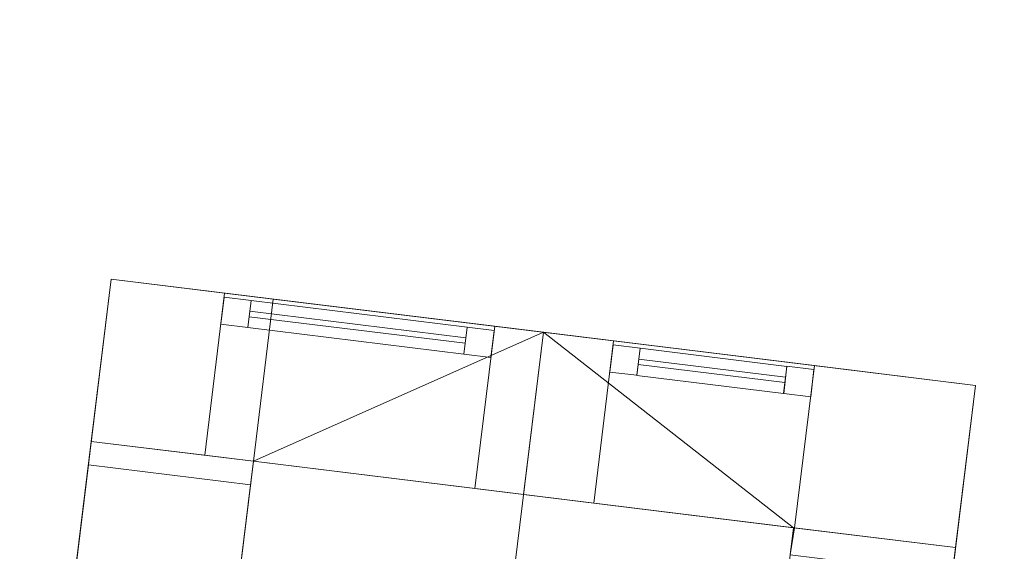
# Model space of a CAD drawing. Header units: millimetres. Extents: x -430348 to -225823, y -86243 to 5084.
# Tile 385 of 656: x -388743 to -386934, y -28622 to -27647. Entities that reach past the tile are written whole.
import ezdxf

# ---------------------------------------------------------------- set-up
doc = ezdxf.new("R2010")
doc.units = ezdxf.units.MM
for name, color, linetype, lineweight in [('A-GLAZ-CURT', 52, 'Continuous', 9), ('A-GLAZ-CWMG', 51, 'Continuous', 9), ('A-ROOF', 132, 'Continuous', 9), ('A-WALL', 113, 'Continuous', 9)]:
    doc.layers.add(name, color=color, linetype=linetype, lineweight=lineweight)

# ---------------------------------------------------------------- blocks, each defined once
blk = doc.blocks.new('System Panel - door 4-518918-_3D_ Copy 1')
at = {"layer": 'A-GLAZ-CURT'}
mesh = blk.add_polyface(dxfattribs=at)
corners = [(-200, 5), (-200, 5, 840), (200, 5, 840), (200, 5)]
mesh.append_faces([[corners[k] for k in face] for face in [(2, 3, 0, 1)]])
mesh = blk.add_polyface(dxfattribs=at)
corners = [(200, -5), (-200, -5), (-200, 5), (200, 5)]
mesh.append_faces([[corners[k] for k in face] for face in [(3, 0, 1, 2)]])
mesh = blk.add_polyface(dxfattribs=at)
corners = [(-200, -5, 840), (200, -5, 840), (200, 5, 840), (-200, 5, 840)]
mesh.append_faces([[corners[k] for k in face] for face in [(3, 0, 1, 2)]])
mesh = blk.add_polyface(dxfattribs=at)
corners = [(-200, -5), (-200, -5, 840), (-200, 5, 840), (-200, 5)]
mesh.append_faces([[corners[k] for k in face] for face in [(0, 1, 2, 3)]])
mesh = blk.add_polyface(dxfattribs=at)
corners = [(200, -5, 840), (200, -5), (200, 5), (200, 5, 840)]
mesh.append_faces([[corners[k] for k in face] for face in [(0, 1, 2, 3)]])
mesh = blk.add_polyface(dxfattribs=at)
corners = [(-200, -5), (200, -5), (200, -5, 840), (-200, -5, 840)]
mesh.append_faces([[corners[k] for k in face] for face in [(3, 0, 1, 2)]])
blk = doc.blocks.new('System Panel - Glazed-518921-_3D_ Copy 1')
at = {"layer": 'A-GLAZ-CURT', "transparency": 33554471}
mesh = blk.add_polyface(dxfattribs=at)
corners = [(-135.9, 5), (-135.9, 5, 307), (135.9, 5, 307), (135.9, 5)]
mesh.append_faces([[corners[k] for k in face] for face in [(2, 3, 0, 1)]])
mesh = blk.add_polyface(dxfattribs=at)
corners = [(135.9, -5), (-135.9, -5), (-135.9, 5), (135.9, 5)]
mesh.append_faces([[corners[k] for k in face] for face in [(3, 0, 1, 2)]])
mesh = blk.add_polyface(dxfattribs=at)
corners = [(-135.9, -5, 307), (135.9, -5, 307), (135.9, 5, 307), (-135.9, 5, 307)]
mesh.append_faces([[corners[k] for k in face] for face in [(3, 0, 1, 2)]])
mesh = blk.add_polyface(dxfattribs=at)
corners = [(-135.9, -5), (-135.9, -5, 307), (-135.9, 5, 307), (-135.9, 5)]
mesh.append_faces([[corners[k] for k in face] for face in [(0, 1, 2, 3)]])
mesh = blk.add_polyface(dxfattribs=at)
corners = [(135.9, -5, 307), (135.9, -5), (135.9, 5), (135.9, 5, 307)]
mesh.append_faces([[corners[k] for k in face] for face in [(0, 1, 2, 3)]])
mesh = blk.add_polyface(dxfattribs=at)
corners = [(-135.9, -5), (135.9, -5), (135.9, -5, 307), (-135.9, -5, 307)]
mesh.append_faces([[corners[k] for k in face] for face in [(3, 0, 1, 2)]])
blk = doc.blocks.new('Rectangular Mullion - 50mm x 50mm-518922-_3D_ Copy 1')
at = {"layer": 'A-GLAZ-CWMG'}
mesh = blk.add_polyface(dxfattribs=at)
corners = [(0, 25), (-50, 25), (-50, -25), (0, -25)]
mesh.append_faces([[corners[k] for k in face] for face in [(2, 3, 0, 1)]])
mesh = blk.add_polyface(dxfattribs=at)
corners = [(0, 25, -407), (0, -25, -407), (-50, -25, -407), (-50, 25, -407)]
mesh.append_faces([[corners[k] for k in face] for face in [(0, 1, 2, 3)]])
mesh = blk.add_polyface(dxfattribs=at)
corners = [(-50, 25), (0, 25), (0, 25, -407), (-50, 25, -407)]
mesh.append_faces([[corners[k] for k in face] for face in [(3, 0, 1, 2)]])
mesh = blk.add_polyface(dxfattribs=at)
corners = [(-50, -25), (-50, 25), (-50, 25, -407), (-50, -25, -407)]
mesh.append_faces([[corners[k] for k in face] for face in [(3, 0, 1, 2)]])
mesh = blk.add_polyface(dxfattribs=at)
corners = [(0, 25), (0, -25), (0, -25, -407), (0, 25, -407)]
mesh.append_faces([[corners[k] for k in face] for face in [(3, 0, 1, 2)]])
mesh = blk.add_polyface(dxfattribs=at)
corners = [(0, -25), (-50, -25), (-50, -25, -407), (0, -25, -407)]
mesh.append_faces([[corners[k] for k in face] for face in [(3, 0, 1, 2)]])
blk = doc.blocks.new('Rectangular Mullion - 50mm x 50mm-518919-_3D_ Copy 1')
at = {"layer": 'A-GLAZ-CWMG'}
mesh = blk.add_polyface(dxfattribs=at)
corners = [(0, 25), (-50, 25), (-50, -25), (0, -25)]
mesh.append_faces([[corners[k] for k in face] for face in [(2, 3, 0, 1)]])
mesh = blk.add_polyface(dxfattribs=at)
corners = [(0, 25, -271.9), (0, -25, -271.9), (-50, -25, -271.9), (-50, 25, -271.9)]
mesh.append_faces([[corners[k] for k in face] for face in [(0, 1, 2, 3)]])
mesh = blk.add_polyface(dxfattribs=at)
corners = [(-50, 25), (0, 25), (0, 25, -271.9), (-50, 25, -271.9)]
mesh.append_faces([[corners[k] for k in face] for face in [(0, 1, 2, 3)]])
mesh = blk.add_polyface(dxfattribs=at)
corners = [(-50, -25), (-50, 25), (-50, 25, -271.9), (-50, -25, -271.9)]
mesh.append_faces([[corners[k] for k in face] for face in [(0, 1, 2, 3)]])
mesh = blk.add_polyface(dxfattribs=at)
corners = [(0, 25), (0, -25), (0, -25, -271.9), (0, 25, -271.9)]
mesh.append_faces([[corners[k] for k in face] for face in [(0, 1, 2, 3)]])
mesh = blk.add_polyface(dxfattribs=at)
corners = [(0, -25), (-50, -25), (-50, -25, -271.9), (0, -25, -271.9)]
mesh.append_faces([[corners[k] for k in face] for face in [(0, 1, 2, 3)]])
blk = doc.blocks.new('Rectangular Mullion - 50mm x 50mm-518923-_3D_ Copy 1')
at = {"layer": 'A-GLAZ-CWMG'}
mesh = blk.add_polyface(dxfattribs=at)
corners = [(0, 25), (-50, 25), (-50, -25), (0, -25)]
mesh.append_faces([[corners[k] for k in face] for face in [(2, 3, 0, 1)]])
mesh = blk.add_polyface(dxfattribs=at)
corners = [(0, 25, -407), (0, -25, -407), (-50, -25, -407), (-50, 25, -407)]
mesh.append_faces([[corners[k] for k in face] for face in [(0, 1, 2, 3)]])
mesh = blk.add_polyface(dxfattribs=at)
corners = [(-50, 25), (0, 25), (0, 25, -407), (-50, 25, -407)]
mesh.append_faces([[corners[k] for k in face] for face in [(3, 0, 1, 2)]])
mesh = blk.add_polyface(dxfattribs=at)
corners = [(-50, -25), (-50, 25), (-50, 25, -407), (-50, -25, -407)]
mesh.append_faces([[corners[k] for k in face] for face in [(3, 0, 1, 2)]])
mesh = blk.add_polyface(dxfattribs=at)
corners = [(0, 25), (0, -25), (0, -25, -407), (0, 25, -407)]
mesh.append_faces([[corners[k] for k in face] for face in [(3, 0, 1, 2)]])
mesh = blk.add_polyface(dxfattribs=at)
corners = [(0, -25), (-50, -25), (-50, -25, -407), (0, -25, -407)]
mesh.append_faces([[corners[k] for k in face] for face in [(3, 0, 1, 2)]])
blk = doc.blocks.new('Rectangular Mullion - 50mm x 50mm-518920-_3D_ Copy 1')
at = {"layer": 'A-GLAZ-CWMG'}
mesh = blk.add_polyface(dxfattribs=at)
corners = [(0, 25), (-50, 25), (-50, -25), (0, -25)]
mesh.append_faces([[corners[k] for k in face] for face in [(2, 3, 0, 1)]])
mesh = blk.add_polyface(dxfattribs=at)
corners = [(0, 25, -271.9), (0, -25, -271.9), (-50, -25, -271.9), (-50, 25, -271.9)]
mesh.append_faces([[corners[k] for k in face] for face in [(0, 1, 2, 3)]])
mesh = blk.add_polyface(dxfattribs=at)
corners = [(-50, 25), (0, 25), (0, 25, -271.9), (-50, 25, -271.9)]
mesh.append_faces([[corners[k] for k in face] for face in [(0, 1, 2, 3)]])
mesh = blk.add_polyface(dxfattribs=at)
corners = [(-50, -25), (-50, 25), (-50, 25, -271.9), (-50, -25, -271.9)]
mesh.append_faces([[corners[k] for k in face] for face in [(0, 1, 2, 3)]])
mesh = blk.add_polyface(dxfattribs=at)
corners = [(0, 25), (0, -25), (0, -25, -271.9), (0, 25, -271.9)]
mesh.append_faces([[corners[k] for k in face] for face in [(0, 1, 2, 3)]])
mesh = blk.add_polyface(dxfattribs=at)
corners = [(0, -25), (-50, -25), (-50, -25, -271.9), (0, -25, -271.9)]
mesh.append_faces([[corners[k] for k in face] for face in [(0, 1, 2, 3)]])
blk = doc.blocks.new('Rectangular Mullion - 50mm x 50mm-497941-_3D_ Copy 1')
at = {"layer": 'A-GLAZ-CWMG'}
mesh = blk.add_polyface(dxfattribs=at)
corners = [(0, 25), (-50, 25), (-50, -25), (0, -25)]
mesh.append_faces([[corners[k] for k in face] for face in [(2, 3, 0, 1)]])
mesh = blk.add_polyface(dxfattribs=at)
corners = [(0, 25, -940), (0, -25, -940), (-50, -25, -940), (-50, 25, -940)]
mesh.append_faces([[corners[k] for k in face] for face in [(0, 1, 2, 3)]])
mesh = blk.add_polyface(dxfattribs=at)
corners = [(-50, 25), (0, 25), (0, 25, -940), (-50, 25, -940)]
mesh.append_faces([[corners[k] for k in face] for face in [(3, 0, 1, 2)]])
mesh = blk.add_polyface(dxfattribs=at)
corners = [(-50, -25), (-50, 25), (-50, 25, -940), (-50, -25, -940)]
mesh.append_faces([[corners[k] for k in face] for face in [(3, 0, 1, 2)]])
mesh = blk.add_polyface(dxfattribs=at)
corners = [(0, 25), (0, -25), (0, -25, -940), (0, 25, -940)]
mesh.append_faces([[corners[k] for k in face] for face in [(3, 0, 1, 2)]])
mesh = blk.add_polyface(dxfattribs=at)
corners = [(0, -25), (-50, -25), (-50, -25, -940), (0, -25, -940)]
mesh.append_faces([[corners[k] for k in face] for face in [(3, 0, 1, 2)]])
blk = doc.blocks.new('Rectangular Mullion - 50mm x 50mm-267480-_3D_ Copy 1')
at = {"layer": 'A-GLAZ-CWMG'}
mesh = blk.add_polyface(dxfattribs=at)
corners = [(0, 25), (-50, 25), (-50, -25), (0, -25)]
mesh.append_faces([[corners[k] for k in face] for face in [(2, 3, 0, 1)]])
mesh = blk.add_polyface(dxfattribs=at)
corners = [(0, 25, -400), (0, -25, -400), (-50, -25, -400), (-50, 25, -400)]
mesh.append_faces([[corners[k] for k in face] for face in [(0, 1, 2, 3)]])
mesh = blk.add_polyface(dxfattribs=at)
corners = [(-50, 25), (0, 25), (0, 25, -400), (-50, 25, -400)]
mesh.append_faces([[corners[k] for k in face] for face in [(3, 0, 1, 2)]])
mesh = blk.add_polyface(dxfattribs=at)
corners = [(-50, -25), (-50, 25), (-50, 25, -400), (-50, -25, -400)]
mesh.append_faces([[corners[k] for k in face] for face in [(3, 0, 1, 2)]])
mesh = blk.add_polyface(dxfattribs=at)
corners = [(0, 25), (0, -25), (0, -25, -400), (0, 25, -400)]
mesh.append_faces([[corners[k] for k in face] for face in [(3, 0, 1, 2)]])
mesh = blk.add_polyface(dxfattribs=at)
corners = [(0, -25), (-50, -25), (-50, -25, -400), (0, -25, -400)]
mesh.append_faces([[corners[k] for k in face] for face in [(3, 0, 1, 2)]])
blk = doc.blocks.new('Rectangular Mullion - 50mm x 50mm-497940-_3D_ Copy 1')
at = {"layer": 'A-GLAZ-CWMG'}
mesh = blk.add_polyface(dxfattribs=at)
corners = [(0, 25), (-50, 25), (-50, -25), (0, -25)]
mesh.append_faces([[corners[k] for k in face] for face in [(2, 3, 0, 1)]])
mesh = blk.add_polyface(dxfattribs=at)
corners = [(0, 25, -940), (0, -25, -940), (-50, -25, -940), (-50, 25, -940)]
mesh.append_faces([[corners[k] for k in face] for face in [(0, 1, 2, 3)]])
mesh = blk.add_polyface(dxfattribs=at)
corners = [(-50, 25), (0, 25), (0, 25, -940), (-50, 25, -940)]
mesh.append_faces([[corners[k] for k in face] for face in [(3, 0, 1, 2)]])
mesh = blk.add_polyface(dxfattribs=at)
corners = [(-50, -25), (-50, 25), (-50, 25, -940), (-50, -25, -940)]
mesh.append_faces([[corners[k] for k in face] for face in [(3, 0, 1, 2)]])
mesh = blk.add_polyface(dxfattribs=at)
corners = [(0, 25), (0, -25), (0, -25, -940), (0, 25, -940)]
mesh.append_faces([[corners[k] for k in face] for face in [(3, 0, 1, 2)]])
mesh = blk.add_polyface(dxfattribs=at)
corners = [(0, -25), (-50, -25), (-50, -25, -940), (0, -25, -940)]
mesh.append_faces([[corners[k] for k in face] for face in [(3, 0, 1, 2)]])
blk = doc.blocks.new('Rectangular Mullion - 50mm x 50mm-267481-_3D_ Copy 1')
at = {"layer": 'A-GLAZ-CWMG'}
mesh = blk.add_polyface(dxfattribs=at)
corners = [(0, 25), (-50, 25), (-50, -25), (0, -25)]
mesh.append_faces([[corners[k] for k in face] for face in [(2, 3, 0, 1)]])
mesh = blk.add_polyface(dxfattribs=at)
corners = [(0, 25, -400), (0, -25, -400), (-50, -25, -400), (-50, 25, -400)]
mesh.append_faces([[corners[k] for k in face] for face in [(0, 1, 2, 3)]])
mesh = blk.add_polyface(dxfattribs=at)
corners = [(-50, 25), (0, 25), (0, 25, -400), (-50, 25, -400)]
mesh.append_faces([[corners[k] for k in face] for face in [(3, 0, 1, 2)]])
mesh = blk.add_polyface(dxfattribs=at)
corners = [(-50, -25), (-50, 25), (-50, 25, -400), (-50, -25, -400)]
mesh.append_faces([[corners[k] for k in face] for face in [(3, 0, 1, 2)]])
mesh = blk.add_polyface(dxfattribs=at)
corners = [(0, 25), (0, -25), (0, -25, -400), (0, 25, -400)]
mesh.append_faces([[corners[k] for k in face] for face in [(3, 0, 1, 2)]])
mesh = blk.add_polyface(dxfattribs=at)
corners = [(0, -25), (-50, -25), (-50, -25, -400), (0, -25, -400)]
mesh.append_faces([[corners[k] for k in face] for face in [(3, 0, 1, 2)]])

msp = doc.modelspace()

# ---------------------------------------------------------------- block references
at = {"layer": 'A-GLAZ-CURT', "rotation": 173.0000000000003}
msp.add_blockref('System Panel - door 4-518918-_3D_ Copy 1', (-388122.2, -28211.1, 59671.3), dxfattribs=at)
at = {"layer": 'A-GLAZ-CURT', "transparency": 33554471, "rotation": 353.0000000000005}
msp.add_blockref('System Panel - Glazed-518921-_3D_ Copy 1', (-387471.2, -28291, 60274.9), dxfattribs=at)
at = {"layer": 'A-GLAZ-CWMG', "extrusion": (0, 0, -1)}
for name, p, rotation in [('Rectangular Mullion - 50mm x 50mm-497940-_3D_ Copy 1', (388370.4, -28180.6, -59621.3), 6.999999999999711), ('Rectangular Mullion - 50mm x 50mm-518923-_3D_ Copy 1', (387286.6, -28313.7, -60224.9), 186.9999999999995)]:
    msp.add_blockref(name, p, dxfattribs=dict(at, rotation=rotation))
at = {"layer": 'A-GLAZ-CWMG', "extrusion": (-0.992546, 0.121869, 0)}
for name, p, rotation in [('Rectangular Mullion - 50mm x 50mm-267480-_3D_ Copy 1', (75301, 60561.4, 381991.2), 90), ('Rectangular Mullion - 50mm x 50mm-518920-_3D_ Copy 1', (75301, 60224.9, 381271.2), 270)]:
    msp.add_blockref(name, p, dxfattribs=dict(at, rotation=rotation))
at = {"layer": 'A-GLAZ-CWMG', "extrusion": (0.992546, -0.121869, 0)}
for name, p, rotation in [('Rectangular Mullion - 50mm x 50mm-267481-_3D_ Copy 1', (-75301, 59621.3, -381591.2), 270), ('Rectangular Mullion - 50mm x 50mm-518919-_3D_ Copy 1', (-75301, 60631.9, -380999.3), 90)]:
    msp.add_blockref(name, p, dxfattribs=dict(at, rotation=rotation))
at = {"layer": 'A-GLAZ-CWMG'}
for name, p, rotation in [('Rectangular Mullion - 50mm x 50mm-497941-_3D_ Copy 1', (-387874.1, -28241.6, 60561.4), 353.0000000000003), ('Rectangular Mullion - 50mm x 50mm-518922-_3D_ Copy 1', (-387655.7, -28268.4, 60631.9), 173.0000000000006)]:
    msp.add_blockref(name, p, dxfattribs=dict(at, rotation=rotation))

# ---------------------------------------------------------------- meshes
at = {"layer": 'A-ROOF'}
mesh = msp.add_polyface(dxfattribs=at)
corners = [(-387018.7, -30794.5, 60462.5), (-386881, -29220.5, 60654.2), (-386743.3, -27646.6, 60462.5), (-386743.3, -27646.6, 60361.8), (-386881, -29220.5, 60553.4), (-387018.7, -30794.5, 60361.8)]
mesh.append_faces([[corners[k] for k in face] for face in [(0, 1, 4, 5)]], dxfattribs={"vtx1": -1})
mesh.append_faces([[corners[k] for k in face] for face in [(2, 3, 4, 1)]], dxfattribs={"vtx2": -1})
mesh = msp.add_polyface(dxfattribs=at)
corners = [(-388743, -29492.5, 60620.6), (-388574.8, -28122.8, 60620.6), (-387780.8, -28220.3, 61047.4), (-387949, -29590, 61047.4)]
mesh.append_faces([[corners[k] for k in face] for face in [(0, 1, 2, 3)]])
mesh = msp.add_polyface(dxfattribs=at)
corners = [(-388574.8, -28122.8, 60734), (-388743, -29492.5, 60734), (-387949, -29590, 61160.8), (-387780.8, -28220.3, 61160.8)]
mesh.append_faces([[corners[k] for k in face] for face in [(3, 0, 1, 2)]])
mesh = msp.add_polyface(dxfattribs=at)
corners = [(-388743, -29492.5, 60620.6), (-388743, -29492.5, 60734), (-388574.8, -28122.8, 60734), (-388574.8, -28122.8, 60620.6)]
mesh.append_faces([[corners[k] for k in face] for face in [(2, 3, 0, 1)]])
mesh = msp.add_polyface(dxfattribs=at)
corners = [(-388574.8, -28122.8, 60734), (-387780.8, -28220.3, 61160.8), (-386986.8, -28317.8, 60734), (-386986.8, -28317.8, 60620.6), (-387780.8, -28220.3, 61047.4), (-388574.8, -28122.8, 60620.6)]
mesh.append_faces([[corners[k] for k in face] for face in [(0, 1, 4, 5)]], dxfattribs={"vtx1": -1})
mesh.append_faces([[corners[k] for k in face] for face in [(2, 3, 4, 1)]], dxfattribs={"vtx2": -1})
mesh = msp.add_polyface(dxfattribs=at)
corners = [(-387780.8, -28220.3, 61047.4), (-386986.8, -28317.8, 60620.6), (-387154.9, -29687.5, 60620.6), (-387949, -29590, 61047.4)]
mesh.append_faces([[corners[k] for k in face] for face in [(1, 2, 3, 0)]])
mesh = msp.add_polyface(dxfattribs=at)
corners = [(-386986.8, -28317.8, 60734), (-387780.8, -28220.3, 61160.8), (-387949, -29590, 61160.8), (-387154.9, -29687.5, 60734)]
mesh.append_faces([[corners[k] for k in face] for face in [(2, 3, 0, 1)]])
mesh = msp.add_polyface(dxfattribs=at)
corners = [(-386986.8, -28317.8, 60620.6), (-386986.8, -28317.8, 60734), (-387154.9, -29687.5, 60734), (-387154.9, -29687.5, 60620.6)]
mesh.append_faces([[corners[k] for k in face] for face in [(1, 2, 3, 0)]])
mesh = msp.add_polyface(dxfattribs=at)
corners = [(-387321.1, -28579, 59521.3), (-387416.1, -29353.1, 59521.3), (-388408.7, -29231.3, 59521.3), (-388313.6, -28457.1, 59521.3)]
mesh.append_faces([[corners[k] for k in face] for face in [(2, 3, 0, 1)]])
mesh = msp.add_polyface(dxfattribs=at)
corners = [(-387416.1, -29353.1, 59621.3), (-387321.1, -28579, 59621.3), (-388313.6, -28457.1, 59621.3), (-388408.7, -29231.3, 59621.3)]
mesh.append_faces([[corners[k] for k in face] for face in [(1, 2, 3, 0)]])
mesh = msp.add_polyface(dxfattribs=at)
corners = [(-388408.7, -29231.3, 59621.3), (-388313.6, -28457.1, 59621.3), (-388313.6, -28457.1, 59521.3), (-388408.7, -29231.3, 59521.3)]
mesh.append_faces([[corners[k] for k in face] for face in [(1, 2, 3, 0)]])
mesh = msp.add_polyface(dxfattribs=at)
corners = [(-388313.6, -28457.1, 59621.3), (-387321.1, -28579, 59621.3), (-387321.1, -28579, 59521.3), (-388313.6, -28457.1, 59521.3)]
mesh.append_faces([[corners[k] for k in face] for face in [(0, 1, 2, 3)]])
mesh = msp.add_polyface(dxfattribs=at)
corners = [(-387321.1, -28579, 59621.3), (-387416.1, -29353.1, 59621.3), (-387416.1, -29353.1, 59521.3), (-387321.1, -28579, 59521.3)]
mesh.append_faces([[corners[k] for k in face] for face in [(1, 2, 3, 0)]])
at = {"layer": 'A-WALL'}
mesh = msp.add_polyface(dxfattribs=at)
corners = [(-386769.4, -27945.4, 58616.2), (-387018.7, -30794.5, 58616.2), (-387018.7, -30794.5, 60361.8), (-386881, -29220.5, 60553.4), (-386769.4, -27945.4, 60398.2)]
mesh.append_faces([[corners[k] for k in face] for face in [(4, 0, 3)]], dxfattribs={"vtx1": -1})
mesh.append_faces([[corners[k] for k in face] for face in [(1, 2, 3, 0)]], dxfattribs={"vtx2": -1})
mesh = msp.add_polyface(dxfattribs=at)
corners = [(-387018.7, -30794.5, 58616.2), (-386769.4, -27945.4, 58616.2), (-386470.6, -27971.6, 58616.2), (-386693.7, -30521.8, 58616.2), (-386719.8, -30820.7, 58616.2)]
mesh.append_faces([[corners[k] for k in face] for face in [(3, 0, 1, 2)]], dxfattribs={"vtx0": -1})
mesh.append_faces([[corners[k] for k in face] for face in [(3, 4, 0)]], dxfattribs={"vtx2": -1})
mesh = msp.add_polyface(dxfattribs=at)
corners = [(-386986.8, -28317.8, 58640.6), (-387023.3, -28615.5, 58640.6), (-387319.2, -28579.2, 58640.6), (-387282.7, -28281.4, 58640.6), (-388611.4, -28420.5, 58640.6), (-388574.8, -28122.8, 58640.6), (-388277, -28159.3, 58640.6), (-388313.5, -28457.1, 58640.6)]
mesh.append_faces([[corners[k] for k in face] for face in [(1, 2, 3, 0), (7, 4, 5, 6)]])
mesh = msp.add_polyface(dxfattribs=at)
corners = [(-388611.4, -28420.5, 58640.6), (-388611.4, -28420.5, 60620.6), (-388574.8, -28122.8, 60620.6), (-388574.8, -28122.8, 58640.6)]
mesh.append_faces([[corners[k] for k in face] for face in [(1, 2, 3, 0)]])
mesh = msp.add_polyface(dxfattribs=at)
corners = [(-388574.8, -28122.8, 60620.6), (-388611.4, -28420.5, 60620.6), (-388313.6, -28457.1, 60780.7), (-387817.4, -28518, 61047.4), (-387780.8, -28220.3, 61047.4)]
mesh.append_faces([[corners[k] for k in face] for face in [(2, 4, 0, 1)]], dxfattribs={"vtx0": -1})
mesh.append_faces([[corners[k] for k in face] for face in [(2, 3, 4)]], dxfattribs={"vtx2": -1})
mesh = msp.add_polyface(dxfattribs=at)
corners = [(-386986.8, -28317.8, 60620.6), (-386986.8, -28317.8, 58640.6), (-387282.7, -28281.4, 58640.6), (-387282.7, -28281.4, 59521.2), (-388277, -28159.3, 59521.2), (-388277, -28159.3, 58640.6), (-388574.8, -28122.8, 58640.6), (-388574.8, -28122.8, 60620.6), (-387780.8, -28220.3, 61047.4), (-387870.1, -28209.3, 59621.3), (-387870.1, -28209.3, 60561.4), (-388366.4, -28148.4, 60561.4), (-388366.4, -28148.4, 59621.3), (-387651.8, -28236.1, 60631.9), (-387651.8, -28236.1, 60224.9), (-387282.7, -28281.4, 60224.9), (-387282.7, -28281.4, 60631.9)]
mesh.append_faces([[corners[k] for k in face] for face in [(0, 16, 8)]], dxfattribs={"vtx0": -1, "vtx1": -1})
mesh.append_faces([[corners[k] for k in face] for face in [(9, 3, 4, 12), (12, 6, 7, 11), (11, 7, 8, 10), (14, 9, 10)]], dxfattribs={"vtx0": -1, "vtx2": -1})
mesh.append_faces([[corners[k] for k in face] for face in [(16, 13, 8)]], dxfattribs={"vtx1": -1, "vtx2": -1})
mesh.append_faces([[corners[k] for k in face] for face in [(14, 15, 3, 9), (15, 16, 0, 3), (13, 14, 10, 8)]], dxfattribs={"vtx1": -1, "vtx2": -1, "vtx3": -1})
mesh.append_faces([[corners[k] for k in face] for face in [(1, 2, 3, 0)]], dxfattribs={"vtx2": -1})
mesh.append_faces([[corners[k] for k in face] for face in [(4, 5, 6, 12)]], dxfattribs={"vtx2": -1, "vtx3": -1})
mesh = msp.add_polyface(dxfattribs=at)
corners = [(-387870.1, -28209.3, 60561.4), (-387906.7, -28507.1, 60561.4), (-388403, -28446.1, 60561.4), (-388366.4, -28148.4, 60561.4)]
mesh.append_faces([[corners[k] for k in face] for face in [(0, 1, 2, 3)]])
mesh = msp.add_polyface(dxfattribs=at)
corners = [(-388366.4, -28148.4, 60561.4), (-388403, -28446.1, 60561.4), (-388403, -28446.1, 59621.3), (-388366.4, -28148.4, 59621.3)]
mesh.append_faces([[corners[k] for k in face] for face in [(1, 2, 3, 0)]])
mesh = msp.add_polyface(dxfattribs=at)
corners = [(-387906.7, -28507.1, 59621.3), (-387870.1, -28209.3, 59621.3), (-388366.4, -28148.4, 59621.3), (-388403, -28446.1, 59621.3)]
mesh.append_faces([[corners[k] for k in face] for face in [(3, 0, 1, 2)]])
mesh = msp.add_polyface(dxfattribs=at)
corners = [(-388313.5, -28457.1, 59521.2), (-388277, -28159.3, 59521.2), (-387282.7, -28281.4, 59521.2), (-387319.2, -28579.2, 59521.2)]
mesh.append_faces([[corners[k] for k in face] for face in [(1, 2, 3, 0)]])
mesh = msp.add_polyface(dxfattribs=at)
corners = [(-388277, -28159.3, 59521.2), (-388313.5, -28457.1, 59521.2), (-388313.5, -28457.1, 58640.6), (-388277, -28159.3, 58640.6)]
mesh.append_faces([[corners[k] for k in face] for face in [(3, 0, 1, 2)]])
mesh = msp.add_polyface(dxfattribs=at)
corners = [(-387870.1, -28209.3, 59621.3), (-387906.7, -28507.1, 59621.3), (-387906.7, -28507.1, 60561.4), (-387870.1, -28209.3, 60561.4)]
mesh.append_faces([[corners[k] for k in face] for face in [(0, 1, 2, 3)]])
mesh = msp.add_polyface(dxfattribs=at)
corners = [(-387023.3, -28615.5, 60620.6), (-386986.8, -28317.8, 60620.6), (-387780.8, -28220.3, 61047.4), (-387817.4, -28518, 61047.4), (-387321.1, -28579, 60780.7)]
mesh.append_faces([[corners[k] for k in face] for face in [(4, 2, 3)]], dxfattribs={"vtx0": -1})
mesh.append_faces([[corners[k] for k in face] for face in [(1, 2, 4, 0)]], dxfattribs={"vtx1": -1})
mesh = msp.add_polyface(dxfattribs=at)
corners = [(-387688.3, -28533.9, 60224.9), (-387651.8, -28236.1, 60224.9), (-387651.8, -28236.1, 60631.9), (-387688.3, -28533.9, 60631.9)]
mesh.append_faces([[corners[k] for k in face] for face in [(1, 2, 3, 0)]])
mesh = msp.add_polyface(dxfattribs=at)
corners = [(-387688.3, -28533.9, 60631.9), (-387651.8, -28236.1, 60631.9), (-387282.7, -28281.4, 60631.9), (-387319.2, -28579.2, 60631.9)]
mesh.append_faces([[corners[k] for k in face] for face in [(0, 1, 2, 3)]])
mesh = msp.add_polyface(dxfattribs=at)
corners = [(-387651.8, -28236.1, 60224.9), (-387688.3, -28533.9, 60224.9), (-387319.2, -28579.2, 60224.9), (-387282.7, -28281.4, 60224.9)]
mesh.append_faces([[corners[k] for k in face] for face in [(3, 0, 1, 2)]])
mesh = msp.add_polyface(dxfattribs=at)
corners = [(-387319.2, -28579.2, 59521.2), (-387282.7, -28281.4, 59521.2), (-387282.7, -28281.4, 58640.6), (-387319.2, -28579.2, 58640.6)]
mesh.append_faces([[corners[k] for k in face] for face in [(3, 0, 1, 2)]])
mesh = msp.add_polyface(dxfattribs=at)
corners = [(-387319.2, -28579.2, 60631.9), (-387282.7, -28281.4, 60631.9), (-387282.7, -28281.4, 60224.9), (-387319.2, -28579.2, 60224.9)]
mesh.append_faces([[corners[k] for k in face] for face in [(1, 2, 3, 0)]])
mesh = msp.add_polyface(dxfattribs=at)
corners = [(-387023.3, -28615.5, 60620.6), (-387023.3, -28615.5, 58640.6), (-386986.8, -28317.8, 58640.6), (-386986.8, -28317.8, 60620.6)]
mesh.append_faces([[corners[k] for k in face] for face in [(3, 0, 1, 2)]])
mesh = msp.add_polyface(dxfattribs=at)
corners = [(-388611.4, -28420.5, 60620.6), (-388611.4, -28420.5, 58640.6), (-388616.7, -28463.9, 58640.6), (-388616.7, -28463.9, 59488.6), (-388705.5, -29187.2, 59488.6), (-388705.5, -29187.2, 58640.6), (-388706.5, -29194.7, 58640.6), (-388706.5, -29194.7, 60620.6)]
mesh.append_faces([[corners[k] for k in face] for face in [(7, 0, 3, 4)]], dxfattribs={"vtx1": -1, "vtx3": -1})
mesh.append_faces([[corners[k] for k in face] for face in [(1, 2, 3, 0)]], dxfattribs={"vtx2": -1})
mesh.append_faces([[corners[k] for k in face] for face in [(4, 5, 6, 7)]], dxfattribs={"vtx3": -1})
mesh = msp.add_polyface(dxfattribs=at)
corners = [(-388408.7, -29231.3, 58640.6), (-388706.5, -29194.7, 58640.6), (-388705.5, -29187.2, 58640.6), (-388407.8, -29223.7, 58640.6), (-388611.4, -28420.5, 58640.6), (-388313.6, -28457.1, 58640.6), (-388319, -28500.5, 58640.6), (-388616.7, -28463.9, 58640.6)]
mesh.append_faces([[corners[k] for k in face] for face in [(2, 3, 0, 1), (4, 5, 6, 7)]])
mesh = msp.add_polyface(dxfattribs=at)
corners = [(-388408.7, -29231.3, 60780.7), (-388313.6, -28457.1, 60780.7), (-388611.4, -28420.5, 60620.6), (-388706.5, -29194.7, 60620.6)]
mesh.append_faces([[corners[k] for k in face] for face in [(1, 2, 3, 0)]])
mesh = msp.add_polyface(dxfattribs=at)
corners = [(-388313.6, -28457.1, 60780.7), (-388313.6, -28457.1, 59521.2), (-388313.6, -28457.1, 58640.6), (-388611.4, -28420.5, 58640.6), (-388611.4, -28420.5, 60620.6)]
mesh.append_faces([[corners[k] for k in face] for face in [(3, 4, 1, 2)]], dxfattribs={"vtx1": -1})
mesh.append_faces([[corners[k] for k in face] for face in [(4, 0, 1)]], dxfattribs={"vtx2": -1})
mesh = msp.add_polyface(dxfattribs=at)
corners = [(-387023.3, -28615.5, 58640.6), (-387023.3, -28615.5, 60620.6), (-387321.1, -28579, 60780.7), (-387817.4, -28518, 61047.4), (-388313.6, -28457.1, 60780.7), (-388611.4, -28420.5, 60620.6), (-388611.4, -28420.5, 58640.6), (-388313.5, -28457.1, 58640.6), (-388313.5, -28457.1, 59521.2), (-387319.2, -28579.2, 59521.2), (-387319.2, -28579.2, 58640.6), (-387906.7, -28507.1, 60561.4), (-387906.7, -28507.1, 59621.3), (-388403, -28446.1, 59621.3), (-388403, -28446.1, 60561.4), (-387688.3, -28533.9, 60224.9), (-387688.3, -28533.9, 60631.9), (-387319.2, -28579.2, 60631.9), (-387319.2, -28579.2, 60224.9)]
mesh.append_faces([[corners[k] for k in face] for face in [(0, 9, 10)]], dxfattribs={"vtx0": -1})
mesh.append_faces([[corners[k] for k in face] for face in [(8, 13, 6, 7), (15, 9, 18), (2, 17, 1), (18, 1, 17), (16, 11, 15)]], dxfattribs={"vtx0": -1, "vtx1": -1})
mesh.append_faces([[corners[k] for k in face] for face in [(1, 18, 9, 0)]], dxfattribs={"vtx0": -1, "vtx1": -1, "vtx2": -1})
mesh.append_faces([[corners[k] for k in face] for face in [(15, 11, 12, 9)]], dxfattribs={"vtx0": -1, "vtx2": -1, "vtx3": -1})
mesh.append_faces([[corners[k] for k in face] for face in [(3, 4, 11, 16)]], dxfattribs={"vtx1": -1, "vtx2": -1, "vtx3": -1})
mesh.append_faces([[corners[k] for k in face] for face in [(5, 6, 13, 14), (12, 13, 8, 9), (4, 5, 14, 11), (2, 3, 16, 17)]], dxfattribs={"vtx1": -1, "vtx3": -1})
mesh = msp.add_polyface(dxfattribs=at)
corners = [(-388313.6, -28457.1, 58640.6), (-388313.6, -28457.1, 59521.2), (-388313.6, -28457.1, 60780.7), (-388408.7, -29231.3, 60780.7), (-388408.7, -29231.3, 58640.6), (-388407.8, -29223.7, 58640.6), (-388407.8, -29223.7, 59488.6), (-388319, -28500.5, 59488.6), (-388319, -28500.5, 58640.6)]
mesh.append_faces([[corners[k] for k in face] for face in [(3, 6, 1, 2)]], dxfattribs={"vtx0": -1, "vtx1": -1})
mesh.append_faces([[corners[k] for k in face] for face in [(1, 6, 7)]], dxfattribs={"vtx0": -1, "vtx2": -1})
mesh.append_faces([[corners[k] for k in face] for face in [(4, 5, 6, 3)]], dxfattribs={"vtx2": -1})
mesh.append_faces([[corners[k] for k in face] for face in [(7, 8, 0, 1)]], dxfattribs={"vtx3": -1})
mesh = msp.add_polyface(dxfattribs=at)
corners = [(-388407.8, -29223.7, 59488.6), (-388705.5, -29187.2, 59488.6), (-388616.7, -28463.9, 59488.6), (-388319, -28500.5, 59488.6)]
mesh.append_faces([[corners[k] for k in face] for face in [(2, 3, 0, 1)]])
mesh = msp.add_polyface(dxfattribs=at)
corners = [(-388319, -28500.5, 59488.6), (-388616.7, -28463.9, 59488.6), (-388616.7, -28463.9, 58640.6), (-388319, -28500.5, 58640.6)]
mesh.append_faces([[corners[k] for k in face] for face in [(0, 1, 2, 3)]])
mesh = msp.add_polyface(dxfattribs=at)
corners = [(-387416.1, -29353.1, 58640.6), (-387416.1, -29353.1, 60780.7), (-387321.1, -28579, 60780.7), (-387321.1, -28579, 58640.6), (-387327.2, -28629.1, 58640.6), (-387327.2, -28629.1, 59467.4), (-387408.4, -29290.1, 59467.4), (-387408.4, -29290.1, 58640.6)]
mesh.append_faces([[corners[k] for k in face] for face in [(2, 5, 6, 1)]], dxfattribs={"vtx0": -1, "vtx2": -1})
mesh.append_faces([[corners[k] for k in face] for face in [(3, 4, 5, 2)]], dxfattribs={"vtx2": -1})
mesh.append_faces([[corners[k] for k in face] for face in [(6, 7, 0, 1)]], dxfattribs={"vtx3": -1})
mesh = msp.add_polyface(dxfattribs=at)
corners = [(-387321.1, -28579, 58640.6), (-387319.2, -28579.2, 58640.6), (-387023.3, -28615.5, 58640.6), (-387029.5, -28665.6, 58640.6), (-387327.2, -28629.1, 58640.6), (-387118.4, -29389.7, 58640.6), (-387416.1, -29353.1, 58640.6), (-387408.4, -29290.1, 58640.6), (-387110.6, -29326.7, 58640.6)]
mesh.append_faces([[corners[k] for k in face] for face in [(6, 7, 8, 5)]])
mesh.append_faces([[corners[k] for k in face] for face in [(4, 0, 1)]], dxfattribs={"vtx2": -1})
mesh.append_faces([[corners[k] for k in face] for face in [(1, 2, 3, 4)]], dxfattribs={"vtx3": -1})
mesh = msp.add_polyface(dxfattribs=at)
corners = [(-387321.1, -28579, 60780.7), (-387416.1, -29353.1, 60780.7), (-387118.4, -29389.7, 60620.6), (-387023.3, -28615.5, 60620.6)]
mesh.append_faces([[corners[k] for k in face] for face in [(1, 2, 3, 0)]])
mesh = msp.add_polyface(dxfattribs=at)
corners = [(-387321.1, -28579, 58640.6), (-387321.1, -28579, 60780.7), (-387023.3, -28615.5, 60620.6), (-387023.3, -28615.5, 58640.6), (-387319.2, -28579.2, 58640.6)]
mesh.append_faces([[corners[k] for k in face] for face in [(0, 1, 2, 4), (2, 3, 4)]], dxfattribs={"vtx2": -1})
mesh = msp.add_polyface(dxfattribs=at)
corners = [(-387118.4, -29389.7, 60620.6), (-387118.4, -29389.7, 58640.6), (-387110.6, -29326.7, 58640.6), (-387110.6, -29326.7, 59467.4), (-387029.5, -28665.6, 59467.4), (-387029.5, -28665.6, 58640.6), (-387023.3, -28615.5, 58640.6), (-387023.3, -28615.5, 60620.6)]
mesh.append_faces([[corners[k] for k in face] for face in [(7, 0, 3, 4)]], dxfattribs={"vtx1": -1, "vtx3": -1})
mesh.append_faces([[corners[k] for k in face] for face in [(1, 2, 3, 0)]], dxfattribs={"vtx2": -1})
mesh.append_faces([[corners[k] for k in face] for face in [(4, 5, 6, 7)]], dxfattribs={"vtx3": -1})

doc.saveas('drawing.dxf')
